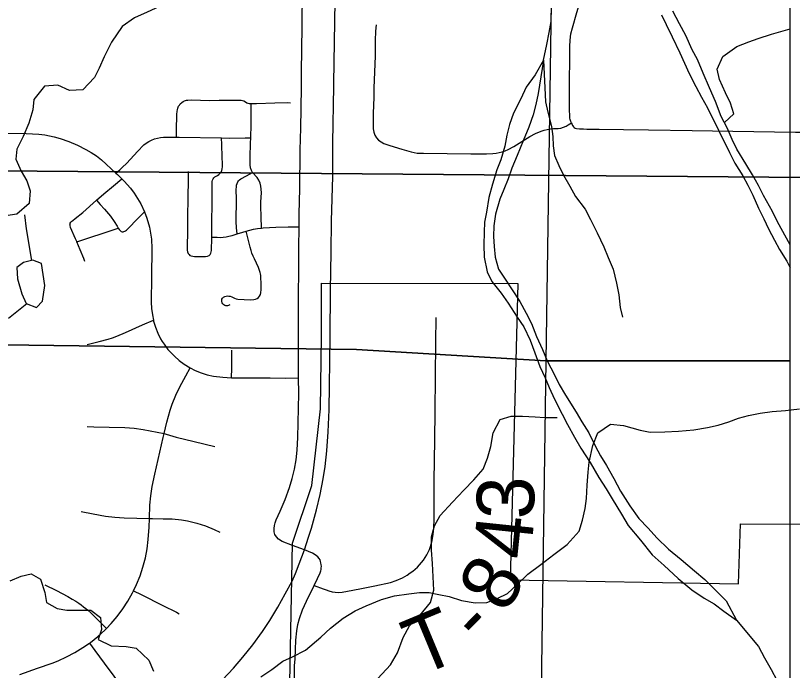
# Model space of a CAD drawing. Extents: x 0 to 34, y 0 to 22.
# Drawn here: x 15.315 to 16.083, y 16.722 to 17.369 of the extents above; entities that cross this region are included whole.
import ezdxf

# ---------------------------------------------------------------- set-up
doc = ezdxf.new("R2010")
doc.units = 0
for name, color, linetype in [('Default', 7, 'Continuous'), ('GM_X_City_Street', 7, 'Continuous'), ('GM_X_Corporation', 7, 'Continuous'), ('GM_X_Major_River', 7, 'Continuous'), ('GM_X_Minor_Lake', 7, 'Continuous'), ('GM_X_Minor_River', 7, 'Continuous'), ('GM_X_Section', 7, 'Continuous'), ('GM_X_Township_Road', 7, 'Continuous'), ('GM_X_Township_Road_Text', 7, 'Continuous'), ('GM_X_US_Route', 7, 'Continuous')]:
    doc.layers.add(name, color=color, linetype=linetype)

msp = doc.modelspace()

# ---------------------------------------------------------------- linework, layer by layer
at = {"layer": 'Default'}
for points in [[(16.0808, 17.02819), (16.0808, 18.04533), (15.85453, 18.04874), (15.83923, 17.02808)], [(16.0808, 16.0281), (16.0808, 17.02819), (15.83923, 17.02808), (15.82503, 16.02979)]]:
    msp.add_lwpolyline(points, close=True, dxfattribs=at)
at = {"layer": 'GM_X_City_Street'}
for points in [[(15.86452, 17.26336), (15.8639, 17.26469), (15.86359, 17.26574), (15.8633, 17.26674), (15.8631, 17.26787), (15.86297, 17.26925), (15.86283, 17.27113), (15.8627, 17.27501), (15.86275, 17.27755), (15.8627, 17.28231), (15.8626, 17.29196), (15.86294, 17.33863), (15.86324, 17.34489), (15.86413, 17.35112), (15.86554, 17.35725), (15.86996, 17.3722), (15.88724, 17.42869), (15.90267, 17.47925), (15.91646, 17.52357)], [(15.6714, 17.36023), (15.67089, 17.35401), (15.67065, 17.34466), (15.67038, 17.32905), (15.6693, 17.29785), (15.6692, 17.28848), (15.66857, 17.27289), (15.66843, 17.2604), (15.66866, 17.25729), (15.66922, 17.25422), (15.67026, 17.25128), (15.67181, 17.24858), (15.67388, 17.24624), (15.67637, 17.24437), (15.67915, 17.24298), (15.68505, 17.24093), (15.697, 17.23732), (15.70595, 17.23456), (15.709, 17.23388), (15.71208, 17.23346), (15.71831, 17.23319), (15.76515, 17.23282), (15.78076, 17.23269), (15.787, 17.233), (15.7901, 17.23337), (15.79316, 17.23393), (15.79618, 17.23472), (15.79914, 17.23572), (15.80201, 17.23692), (15.80752, 17.23985), (15.82335, 17.24989), (15.82888, 17.25279), (15.83465, 17.25513), (15.83764, 17.25603), (15.84068, 17.25674), (15.84375, 17.25725), (15.84686, 17.25758), (15.85144, 17.25768), (15.85407, 17.25809), (15.85675, 17.25893), (15.85938, 17.25993), (15.86137, 17.26119), (15.86452, 17.26336)], [(15.47414, 17.24905), (15.47425, 17.25615), (15.4745, 17.27153), (15.47468, 17.27471), (15.47493, 17.27626), (15.47538, 17.27792), (15.47599, 17.27964), (15.4769, 17.2809), (15.47783, 17.28215), (15.47921, 17.28333), (15.48063, 17.28428), (15.48213, 17.28497), (15.48401, 17.28563), (15.48532, 17.28578), (15.48854, 17.28599), (15.50709, 17.28547), (15.51633, 17.28555), (15.52253, 17.28575), (15.53811, 17.28567), (15.54064, 17.28505), (15.54238, 17.28408), (15.54374, 17.28312), (15.5447, 17.28263), (15.54596, 17.28239), (15.54789, 17.28244)], [(15.54755, 17.24857), (15.54799, 17.2616), (15.54793, 17.27391), (15.54789, 17.28244)], [(15.54789, 17.28244), (15.55079, 17.28244), (15.55311, 17.28234), (15.57119, 17.28319), (15.58362, 17.2833), (15.58672, 17.2832)], [(15.86452, 17.26336), (15.86489, 17.26218), (15.86562, 17.26078), (15.86588, 17.26019), (15.86654, 17.2594), (15.86727, 17.25866), (15.8682, 17.25814), (15.8697, 17.25776), (15.8725, 17.25745), (15.87654, 17.25724), (15.87995, 17.25715), (15.8822, 17.25709), (15.88669, 17.25705), (15.89208, 17.257), (15.91617, 17.25678), (15.94085, 17.25642), (15.98405, 17.25557), (16.02417, 17.25496), (16.08601, 17.25415), (16.09669, 17.25421), (16.09738, 17.25422)], [(15.30369, 17.25312), (15.32546, 17.25272), (15.33783, 17.25202), (15.34394, 17.25134), (15.353, 17.24952), (15.35894, 17.24786), (15.3677, 17.24484), (15.37626, 17.24127), (15.38453, 17.23711), (15.38985, 17.23399), (15.39495, 17.23054), (15.3998, 17.22679), (15.41427, 17.21353), (15.4158, 17.21212), (15.41999, 17.20797), (15.42239, 17.20559), (15.42854, 17.19867), (15.43228, 17.19379), (15.43565, 17.18866), (15.43867, 17.18329), (15.44247, 17.17527), (15.44479, 17.16919), (15.44737, 17.16031), (15.44854, 17.15429), (15.44929, 17.14819), (15.44969, 17.13896), (15.44939, 17.11099), (15.44908, 17.08604), (15.44946, 17.07981), (15.45021, 17.07355), (15.45128, 17.06846), (15.45151, 17.06739), (15.4533, 17.06135), (15.45556, 17.05549), (15.45831, 17.04981), (15.45996, 17.04709), (15.46177, 17.0445), (15.4656, 17.0394), (15.47199, 17.03264), (15.47667, 17.0284), (15.48175, 17.02469), (15.48764, 17.02112), (15.49268, 17.01851), (15.49851, 17.0161), (15.50453, 17.01424), (15.51069, 17.01293), (15.52005, 17.01189), (15.52859, 17.0114), (15.52941, 17.01135), (15.56677, 17.01126), (15.58227, 17.011), (15.59456, 17.01124)], [(15.41427, 17.21353), (15.41811, 17.217), (15.42044, 17.2191), (15.42487, 17.2235), (15.43539, 17.2349), (15.44181, 17.24148), (15.4442, 17.24332), (15.44671, 17.24498), (15.44944, 17.24633), (15.45229, 17.24743), (15.45525, 17.24828), (15.45826, 17.24882), (15.4613, 17.24914), (15.47414, 17.24905)], [(15.47414, 17.24905), (15.47675, 17.24903), (15.51863, 17.24836)], [(15.50906, 17.15045), (15.50911, 17.16505), (15.50944, 17.18371), (15.5095, 17.20536), (15.50968, 17.20651), (15.51028, 17.20792), (15.51106, 17.20908), (15.51209, 17.20982), (15.51475, 17.21138), (15.51603, 17.21216), (15.51736, 17.21358), (15.51814, 17.21468), (15.51895, 17.21624), (15.51934, 17.21776), (15.51954, 17.21967), (15.5196, 17.2229), (15.51909, 17.2294), (15.51879, 17.24186), (15.51863, 17.24836)], [(15.51863, 17.24836), (15.52634, 17.24823), (15.54188, 17.24848), (15.54755, 17.24857)], [(15.54938, 17.21426), (15.54815, 17.21618), (15.54728, 17.21878), (15.54706, 17.22172), (15.54692, 17.23395), (15.54719, 17.23866), (15.54737, 17.24319), (15.54755, 17.24857)], [(15.48564, 17.21535), (15.48548, 17.206), (15.48545, 17.19049), (15.48495, 17.16873), (15.48492, 17.15634), (15.48459, 17.14078), (15.48449, 17.13924), (15.48466, 17.13753), (15.48504, 17.13581), (15.48574, 17.13422), (15.4866, 17.13307), (15.48738, 17.13229), (15.48863, 17.13182), (15.49012, 17.13159), (15.49186, 17.13135), (15.50128, 17.13122), (15.50285, 17.1312), (15.50488, 17.13159), (15.50629, 17.13229), (15.5073, 17.13323), (15.50808, 17.13463), (15.50862, 17.13706), (15.50905, 17.14953), (15.50906, 17.15045)], [(15.53396, 17.1536), (15.53358, 17.15966), (15.53319, 17.16591), (15.5334, 17.18785), (15.53322, 17.19727), (15.53327, 17.19998), (15.53341, 17.20155), (15.53393, 17.20345), (15.53469, 17.205), (15.53548, 17.20611), (15.53649, 17.2071), (15.53784, 17.2081), (15.54339, 17.21107), (15.54938, 17.21426)], [(15.55822, 17.15922), (15.558, 17.16346), (15.55784, 17.1665), (15.55762, 17.18486), (15.55806, 17.19434), (15.55754, 17.20062), (15.55688, 17.20378), (15.55564, 17.20657), (15.5538, 17.20923), (15.54938, 17.21426)], [(15.3685, 17.16306), (15.36886, 17.16414), (15.36954, 17.16511), (15.37049, 17.16601), (15.37162, 17.16691), (15.37403, 17.1688), (15.3814, 17.17464), (15.39514, 17.18672), (15.40233, 17.19304), (15.41174, 17.201), (15.41999, 17.20797)], [(15.39514, 17.18672), (15.3987, 17.1827), (15.40286, 17.17802), (15.40895, 17.17101), (15.41239, 17.16592), (15.41534, 17.16112), (15.41651, 17.15923)], [(15.41651, 17.15923), (15.41733, 17.1579), (15.41825, 17.15684), (15.41929, 17.15608), (15.42029, 17.15573), (15.42124, 17.15569), (15.42217, 17.15584), (15.42305, 17.15619), (15.42382, 17.15665), (15.42456, 17.1573), (15.43715, 17.16993), (15.44247, 17.17527)], [(15.3685, 17.16306), (15.36863, 17.16158), (15.36897, 17.16036), (15.37402, 17.14911), (15.37542, 17.14571)], [(15.55822, 17.15922), (15.55964, 17.1594), (15.57215, 17.16012), (15.58463, 17.16046), (15.59086, 17.16049), (15.59554, 17.16052)], [(15.37542, 17.14571), (15.38137, 17.14767), (15.40844, 17.15657), (15.41651, 17.15923)], [(15.50906, 17.15045), (15.51428, 17.15026), (15.51725, 17.15015), (15.5203, 17.15032), (15.52332, 17.15073), (15.526, 17.15124), (15.52928, 17.15207), (15.53396, 17.1536)], [(15.52672, 17.08352), (15.52555, 17.08284), (15.52442, 17.08243), (15.52301, 17.08244), (15.52188, 17.08275), (15.52081, 17.08346), (15.51979, 17.08431), (15.51923, 17.08538), (15.51876, 17.08668), (15.51883, 17.08786), (15.51906, 17.08917), (15.51968, 17.09012), (15.52066, 17.09116), (15.52194, 17.09176), (15.52312, 17.09215), (15.52454, 17.09227), (15.52594, 17.09213), (15.52713, 17.09187), (15.52873, 17.09135), (15.53007, 17.09068), (15.53147, 17.08999), (15.53306, 17.08933), (15.53461, 17.08897), (15.54721, 17.08847), (15.5505, 17.08868), (15.55229, 17.08909), (15.55386, 17.08958), (15.55523, 17.09056), (15.55631, 17.09193), (15.55709, 17.0935), (15.55747, 17.09523), (15.55781, 17.0985), (15.55788, 17.10479), (15.55758, 17.11014), (15.55739, 17.1124), (15.55719, 17.11397), (15.5568, 17.11553), (15.55616, 17.11735), (15.55501, 17.12031), (15.55109, 17.1288), (15.54993, 17.13142), (15.54874, 17.13447), (15.54784, 17.13716), (15.54681, 17.14031), (15.54406, 17.15231), (15.54313, 17.15634)], [(15.53396, 17.1536), (15.53955, 17.15541), (15.54313, 17.15634)], [(15.54313, 17.15634), (15.55029, 17.15822), (15.55421, 17.15881), (15.55822, 17.15922)], [(15.38344, 17.12628), (15.38232, 17.12915), (15.37872, 17.1377), (15.37542, 17.14571)], [(15.38569, 17.04432), (15.3976, 17.04714), (15.40646, 17.04964), (15.41068, 17.05092), (15.41516, 17.05264), (15.4237, 17.05605), (15.44043, 17.06358), (15.45128, 17.06846)], [(15.52859, 17.0114), (15.52861, 17.01329), (15.52865, 17.01893), (15.52872, 17.02629), (15.5288, 17.03204), (15.5289, 17.0387)], [(15.31922, 16.71817), (15.33663, 16.72434), (15.35125, 16.72936), (15.35697, 16.73162), (15.36535, 16.7355), (15.37348, 16.7399), (15.38139, 16.7447), (15.388, 16.74923), (15.389, 16.74992), (15.39622, 16.75567), (15.40311, 16.76185), (15.40487, 16.76365), (15.40954, 16.76845), (15.41551, 16.7755), (15.42103, 16.7829), (15.42604, 16.79066), (15.43056, 16.79871), (15.43162, 16.80091), (15.43456, 16.80703), (15.43803, 16.81559), (15.44092, 16.82436), (15.44332, 16.83329), (15.44508, 16.84234), (15.44616, 16.85151), (15.44695, 16.86382), (15.44731, 16.87241), (15.44786, 16.88551), (15.44864, 16.8948), (15.44999, 16.90404), (15.45251, 16.91622), (15.46103, 16.9524), (15.46191, 16.95618), (15.46455, 16.9675), (15.46785, 16.9795), (15.46984, 16.98541), (15.47343, 16.99405), (15.47755, 17.00243), (15.48345, 17.01335), (15.48764, 17.02112)], [(15.38587, 16.9632), (15.39237, 16.96297), (15.40754, 16.96272), (15.42294, 16.9623), (15.43213, 16.96161), (15.44127, 16.96037), (15.46191, 16.95618)], [(15.46191, 16.95618), (15.46373, 16.95565), (15.47386, 16.95268), (15.49147, 16.94835), (15.51194, 16.94329)], [(15.37977, 16.87934), (15.3918, 16.87677), (15.40395, 16.87473), (15.41313, 16.87364), (15.42236, 16.87309), (15.44731, 16.87241)], [(15.44731, 16.87241), (15.45031, 16.87234), (15.46102, 16.87209), (15.46984, 16.87187), (15.47906, 16.87109), (15.48513, 16.87008), (15.4941, 16.86785), (15.50287, 16.86491), (15.51139, 16.86139), (15.51692, 16.85865)], [(15.344, 16.80661), (15.3553, 16.80102), (15.3665, 16.79538), (15.37101, 16.79272), (15.37456, 16.79064), (15.37742, 16.78865), (15.37968, 16.78708), (15.3821, 16.78517), (15.38458, 16.78322), (15.38635, 16.78165), (15.38924, 16.77907), (15.39819, 16.77024), (15.40487, 16.76365)], [(15.43162, 16.80091), (15.43906, 16.79719), (15.46055, 16.7864), (15.47402, 16.7796), (15.47667, 16.77815)], [(15.388, 16.74923), (15.39341, 16.74187), (15.40266, 16.72926), (15.41199, 16.71664), (15.41384, 16.7141)]]:
    msp.add_lwpolyline(points, dxfattribs=at)
at = {"layer": 'GM_X_Corporation'}
msp.add_lwpolyline([(15.58614, 16.71018), (15.58826, 16.81253), (15.58866, 16.84789), (15.60795, 16.90491), (15.61663, 16.98074), (15.61751, 17.05268), (15.61751, 17.10471), (15.81169, 17.10464), (15.80395, 16.8118), (16.0298, 16.80784), (16.03161, 16.86702), (16.0942, 16.86661)], dxfattribs=at)
at = {"layer": 'GM_X_Major_River'}
for points in [[(15.95374, 17.36991), (15.95826, 17.36039), (15.96429, 17.3482), (15.97183, 17.33259), (15.98087, 17.31203), (15.98765, 17.29908), (15.99331, 17.28879), (15.99897, 17.27813), (16.02083, 17.23395), (16.02611, 17.22329), (16.03404, 17.21109), (16.03894, 17.20157), (16.04384, 17.19167), (16.04949, 17.17911), (16.05476, 17.16844), (16.05928, 17.15854), (16.06532, 17.1475), (16.07022, 17.13797), (16.07739, 17.12654), (16.0808, 17.12015)], [(16.0808, 17.14284), (16.06842, 17.16534), (16.06352, 17.17562), (16.05447, 17.19162), (16.04957, 17.20153), (16.04353, 17.21181), (16.03712, 17.22286), (16.02806, 17.23734), (16.02353, 17.24686), (16.01864, 17.25828), (16.0126, 17.26971), (16.00696, 17.28455), (16.00094, 17.29788), (15.99491, 17.31235), (15.98927, 17.32605), (15.98399, 17.33557), (15.97758, 17.34966), (15.97155, 17.36109), (15.96476, 17.37366)]]:
    msp.add_lwpolyline(points, dxfattribs=at)
at = {"layer": 'GM_X_Minor_Lake'}
for points in [[(15.3407, 17.12421), (15.33197, 17.12766), (15.32285, 17.12541), (15.31638, 17.12049), (15.31673, 17.10909), (15.32124, 17.09426), (15.32539, 17.08474), (15.33564, 17.0809), (15.34173, 17.08696), (15.34406, 17.10254)], [(15.34406, 17.10254), (15.3407, 17.12421)]]:
    msp.add_lwpolyline(points, dxfattribs=at)
at = {"layer": 'GM_X_Minor_River'}
for points in [[(15.83702, 17.32521), (15.84012, 17.34078), (15.84244, 17.35255), (15.84437, 17.36356), (15.8448, 17.37686), (15.8437, 17.38826), (15.83995, 17.40006), (15.83316, 17.41186), (15.82296, 17.42749), (15.8154, 17.43703), (15.80823, 17.44732), (15.79878, 17.46066), (15.78971, 17.4702), (15.78139, 17.4805), (15.76966, 17.49233), (15.75831, 17.50264), (15.74582, 17.51295), (15.73371, 17.52289)], [(15.4573, 17.37842), (15.44513, 17.37276), (15.43257, 17.36711), (15.42039, 17.35841), (15.40971, 17.34287), (15.40245, 17.32845), (15.39748, 17.31745), (15.39289, 17.30796), (15.38146, 17.29584), (15.36817, 17.29513), (15.35678, 17.30049), (15.34349, 17.29939), (15.33319, 17.28651), (15.33202, 17.27625), (15.32818, 17.26297), (15.32245, 17.24968), (15.31633, 17.23716), (15.31517, 17.22729), (15.32045, 17.21549), (15.32612, 17.20597), (15.32951, 17.19607), (15.32834, 17.18354), (15.31615, 17.17294), (15.30551, 17.17146)], [(16.01575, 17.26376), (16.02514, 17.27231), (16.02176, 17.28259), (16.01687, 17.29287), (16.01084, 17.3062), (16.0086, 17.31647), (16.01434, 17.32898), (16.02804, 17.3388), (16.03982, 17.3433), (16.04933, 17.34668), (16.06225, 17.3508), (16.07403, 17.35417), (16.0808, 17.35631)], [(15.83702, 17.32521), (15.82862, 17.31081), (15.81984, 17.29869), (15.81449, 17.28694), (15.80722, 17.27291), (15.80339, 17.26152), (15.80069, 17.25128), (15.79875, 17.24027), (15.79491, 17.2266), (15.79069, 17.21674), (15.78647, 17.2027), (15.783, 17.18942), (15.78067, 17.17499), (15.77874, 17.16512), (15.77833, 17.15524), (15.7779, 17.1427), (15.77824, 17.13054), (15.78122, 17.11609), (15.78574, 17.10657), (15.79519, 17.09513), (15.80199, 17.08522), (15.81105, 17.07111), (15.81747, 17.06159), (15.82388, 17.04864), (15.82839, 17.03608), (15.83328, 17.02238), (15.83855, 17.01133), (15.8427, 17.00182), (15.84797, 16.99039), (15.85551, 16.97554), (15.86079, 16.96526), (15.86758, 16.95269), (15.87399, 16.94164), (15.88305, 16.92754), (15.89173, 16.91268), (15.89891, 16.90163), (15.90495, 16.89172), (15.914, 16.87648), (15.9208, 16.86543), (15.93289, 16.85094), (15.94423, 16.83645), (15.95634, 16.82576), (15.96997, 16.81315), (15.98359, 16.80169), (15.99571, 16.79366), (16.00556, 16.78792), (16.01541, 16.78065), (16.02791, 16.77186)], [(15.83702, 17.32521), (15.83159, 17.29218), (15.82927, 17.28155), (15.82658, 17.2713), (15.82236, 17.25916), (15.81699, 17.2455), (15.81087, 17.23109), (15.80551, 17.21858), (15.80205, 17.20795), (15.79784, 17.19733), (15.79363, 17.18785), (15.7894, 17.17305), (15.78784, 17.16166), (15.78742, 17.15102), (15.78814, 17.14114), (15.78925, 17.13049), (15.79262, 17.1187), (15.79904, 17.10879), (15.80584, 17.09812), (15.81339, 17.08669), (15.8198, 17.07526), (15.82508, 17.06497), (15.82997, 17.05203), (15.836, 17.03947), (15.84051, 17.02805), (15.84768, 17.01433), (15.85258, 17.00481), (15.85861, 16.99415), (15.86918, 16.97738), (15.87485, 16.96785), (15.88164, 16.9568), (15.88805, 16.94424), (15.89333, 16.93433), (15.89937, 16.92481), (15.90654, 16.91185), (15.91295, 16.89929), (15.92239, 16.8848), (15.93107, 16.87223), (15.94053, 16.86268), (15.94885, 16.85315), (15.96058, 16.84208), (15.97307, 16.83176), (15.98632, 16.82068), (15.99654, 16.8119), (16.00599, 16.80236), (16.01772, 16.7909), (16.02791, 16.77186)], [(15.83702, 17.32521), (15.83877, 17.28417), (15.84139, 17.2739), (15.84476, 17.25982), (15.84624, 17.24993), (15.84659, 17.24043), (15.84769, 17.23093), (15.85221, 17.22103), (15.85674, 17.21151), (15.86315, 17.20084), (15.86843, 17.19056), (15.87826, 17.17797), (15.88354, 17.16769), (15.88994, 17.15474), (15.89673, 17.14065), (15.90087, 17.13037), (15.90576, 17.11857), (15.90913, 17.10488), (15.91136, 17.09347), (15.91284, 17.08092), (15.91508, 17.07141)], [(15.32375, 17.17253), (15.3256, 17.15847), (15.33075, 17.12736)], [(15.32617, 17.08445), (15.30789, 17.06999)], [(15.55758, 16.71568), (15.56824, 16.72324), (15.57928, 16.73119), (15.58879, 16.73571), (15.60172, 16.74213), (15.61696, 16.755), (15.62648, 16.76408), (15.63904, 16.77392), (15.65084, 16.7811), (15.66149, 16.786), (15.67671, 16.79241), (15.68963, 16.79578), (15.70369, 16.79801), (15.71433, 16.79912), (15.72383, 16.79908), (15.73332, 16.79715), (15.74357, 16.79522), (15.75572, 16.79137), (15.76939, 16.78905), (15.78079, 16.78938), (15.79105, 16.79315), (15.80132, 16.79805), (15.81085, 16.80714), (15.82151, 16.81736), (15.83446, 16.82682), (15.84702, 16.83665), (15.86035, 16.84649), (15.87216, 16.85975), (15.87561, 16.87076), (15.8783, 16.88215), (15.87947, 16.89203), (15.88027, 16.90532), (15.88107, 16.91824), (15.88223, 16.92812), (15.8857, 16.94445), (15.89068, 16.95697), (15.90324, 16.96567), (15.91615, 16.9641), (15.93247, 16.95948), (15.94234, 16.95755), (15.95678, 16.95788), (15.97045, 16.95859), (15.98565, 16.96006), (15.99896, 16.96229), (16.0096, 16.96454), (16.02025, 16.96792), (16.02975, 16.97131), (16.03964, 16.97393), (16.05104, 16.97655), (16.0632, 16.97803), (16.07612, 16.97912), (16.09, 16.98067)], [(15.67302, 16.71429), (15.6856, 16.72754), (15.69247, 16.73968), (15.69821, 16.75486), (15.70432, 16.76624), (15.71461, 16.77647), (15.72528, 16.78935), (15.72836, 16.8015), (15.72802, 16.8148), (15.72729, 16.82773), (15.72619, 16.84103), (15.72623, 16.85433), (15.7293, 16.86496), (15.73465, 16.8752), (15.74684, 16.88846), (15.75827, 16.9002), (15.76818, 16.91043), (15.77733, 16.92104), (15.78154, 16.93204), (15.78499, 16.94343), (15.78731, 16.95711), (15.79418, 16.97), (15.80483, 16.97339), (15.81623, 16.97334), (15.82876, 16.97292), (15.83826, 16.97213), (15.85041, 16.97209)], [(15.30976, 16.81057), (15.32041, 16.81547), (15.33029, 16.81772), (15.33977, 16.81237), (15.34391, 16.79905), (15.3454, 16.78916), (15.35603, 16.78343), (15.36552, 16.78187), (15.37881, 16.78183), (15.38945, 16.78179), (15.39893, 16.77454), (15.40003, 16.76275), (15.39658, 16.75288), (15.40948, 16.74638), (15.42429, 16.74594), (15.43417, 16.74401), (15.44667, 16.73219), (15.4512, 16.72153)], [(16.02791, 16.77186), (16.04945, 16.74592), (16.05549, 16.7345), (16.0619, 16.72307), (16.06756, 16.7124), (16.0732, 16.69794), (16.07847, 16.68537), (16.0808, 16.68048)]]:
    msp.add_lwpolyline(points, dxfattribs=at)
at = {"layer": 'GM_X_Section'}
for points in [[(16.11682, 18.21604), (16.09999, 17.2094), (15.0949, 17.21752), (15.11019, 18.22945)], [(15.85453, 18.04874), (15.83923, 17.02808), (15.65199, 17.03944), (14.82918, 17.05022), (14.84601, 18.05685)], [(15.0949, 17.21752), (16.09999, 17.2094), (16.08772, 16.1952), (15.08073, 16.20673)], [(14.82918, 17.05022), (15.65199, 17.03944), (15.83923, 17.02808), (15.82503, 16.02979), (14.8169, 16.03602)]]:
    msp.add_lwpolyline(points, close=True, dxfattribs=at)
at = {"layer": 'GM_X_Township_Road'}
msp.add_line((15.60049, 16.84128), (15.58888, 16.8457), dxfattribs=at)
for points in [[(15.59613, 17.2101), (15.59627, 17.22342), (15.59642, 17.23587), (15.59669, 17.24767), (15.59687, 17.25767), (15.59753, 17.29818), (15.59768, 17.31063), (15.59776, 17.31685), (15.59801, 17.33241), (15.59875, 17.39155), (15.5987, 17.40719), (15.5985, 17.41934), (15.59878, 17.42584), (15.59921, 17.4289), (15.60014, 17.43183), (15.60167, 17.43455), (15.6036, 17.43699), (15.60567, 17.43933)], [(15.59554, 17.16052), (15.59554, 17.17328), (15.59593, 17.1981), (15.59613, 17.2101)], [(15.59456, 17.01124), (15.59458, 17.0185), (15.59486, 17.02781), (15.59488, 17.0432), (15.59478, 17.04626), (15.5948, 17.06181), (15.59485, 17.07424), (15.59458, 17.08973), (15.59488, 17.09903), (15.59499, 17.11146), (15.59491, 17.12384), (15.5952, 17.13933), (15.59518, 17.1455), (15.59553, 17.15473), (15.59554, 17.16052)], [(15.61012, 16.80597), (15.61906, 16.80285), (15.62211, 16.80178), (15.62487, 16.80085), (15.62794, 16.79989), (15.63099, 16.79939), (15.63411, 16.79914), (15.63773, 16.79939), (15.64307, 16.80046), (15.65525, 16.80268), (15.67022, 16.80564), (15.68584, 16.80917), (15.69143, 16.81098), (15.69743, 16.81353), (15.7022, 16.81624), (15.70517, 16.8185), (15.70764, 16.82028), (15.71227, 16.82429), (15.71648, 16.82874), (15.71833, 16.83116), (15.7216, 16.83633), (15.72301, 16.83904), (15.72422, 16.84182), (15.72526, 16.84469), (15.72683, 16.8506), (15.72792, 16.85667), (15.72856, 16.86279), (15.72875, 16.87205), (15.72893, 16.90942), (15.72948, 16.94989), (15.72976, 16.97792), (15.73035, 17.04643), (15.73072, 17.07082)], [(15.58888, 16.8457), (15.57863, 16.84957), (15.575, 16.85188), (15.57303, 16.85403), (15.57135, 16.85656), (15.57067, 16.85926), (15.57068, 16.86227), (15.57104, 16.86523), (15.57177, 16.86815), (15.57278, 16.87105), (15.57653, 16.87961), (15.58142, 16.89111), (15.58578, 16.90289), (15.58855, 16.91189), (15.59076, 16.92106), (15.5923, 16.93035), (15.59328, 16.93971), (15.59401, 16.95222), (15.59492, 16.99593), (15.59456, 17.01124)], [(15.61012, 16.80597), (15.61357, 16.81295), (15.6161, 16.81875), (15.61669, 16.82042), (15.617, 16.82187), (15.61721, 16.8232), (15.61733, 16.82517), (15.61721, 16.82664), (15.61692, 16.82846), (15.61657, 16.82994), (15.61598, 16.83131), (15.61501, 16.83279), (15.61381, 16.83429), (15.61268, 16.83532), (15.61127, 16.83643), (15.6084, 16.838), (15.60049, 16.84128)], [(15.59083, 16.7268), (15.59139, 16.73356), (15.5922, 16.75221), (15.59298, 16.76144), (15.59402, 16.76748), (15.5956, 16.77341), (15.59879, 16.78212), (15.60252, 16.79062), (15.61012, 16.80597)], [(15.58426, 16.19356), (15.58473, 16.20711), (15.58536, 16.22925), (15.58672, 16.29804), (15.58761, 16.38276), (15.58819, 16.41634), (15.58824, 16.41945), (15.58859, 16.44124), (15.58901, 16.52206), (15.58947, 16.5473), (15.58959, 16.56249), (15.58983, 16.58235), (15.59018, 16.6091), (15.59089, 16.68248), (15.59083, 16.7268)]]:
    msp.add_lwpolyline(points, dxfattribs=at)
at = {"layer": 'GM_X_US_Route'}
for points in [[(15.62972, 17.30258), (15.63019, 17.34302), (15.63093, 17.3834), (15.63132, 17.4238), (15.63184, 17.46107), (15.63224, 17.48581), (15.63231, 17.48981)], [(15.62855, 17.21013), (15.62879, 17.24367), (15.62968, 17.29954), (15.62972, 17.30258)], [(15.58847, 16.81034), (15.59178, 16.81788), (15.59548, 16.82753), (15.60049, 16.84128), (15.60477, 16.8538), (15.60771, 16.86291), (15.61261, 16.88097), (15.61615, 16.89616), (15.61914, 16.91148), (15.62107, 16.92382), (15.62277, 16.93933), (15.62405, 16.958), (15.62496, 16.9798), (15.62594, 17.05141), (15.62647, 17.0981), (15.62707, 17.13542), (15.62749, 17.16655), (15.62855, 17.21013)], [(15.51535, 16.70867), (15.51971, 16.71303), (15.53056, 16.7244), (15.53981, 16.73525), (15.54973, 16.74754), (15.55903, 16.76065), (15.56627, 16.77155), (15.57428, 16.7848), (15.58168, 16.79789), (15.58847, 16.81034)]]:
    msp.add_lwpolyline(points, dxfattribs=at)

# ---------------------------------------------------------------- texts
at = {"layer": 'GM_X_Township_Road_Text'}
for s, rotation, p in [('3', 89.57163, (15.82765, 16.87143)), ('4', 84.0884, (15.82371, 16.83071)), ('8', 62.21508, (15.80059, 16.77724)), ('T', 22.60997, (15.71409, 16.71587)), ('-', 45.76679, (15.77389, 16.74619))]:
    msp.add_text(s, height=0.05682, rotation=rotation, dxfattribs=at).set_placement(p)

doc.saveas('drawing.dxf')
